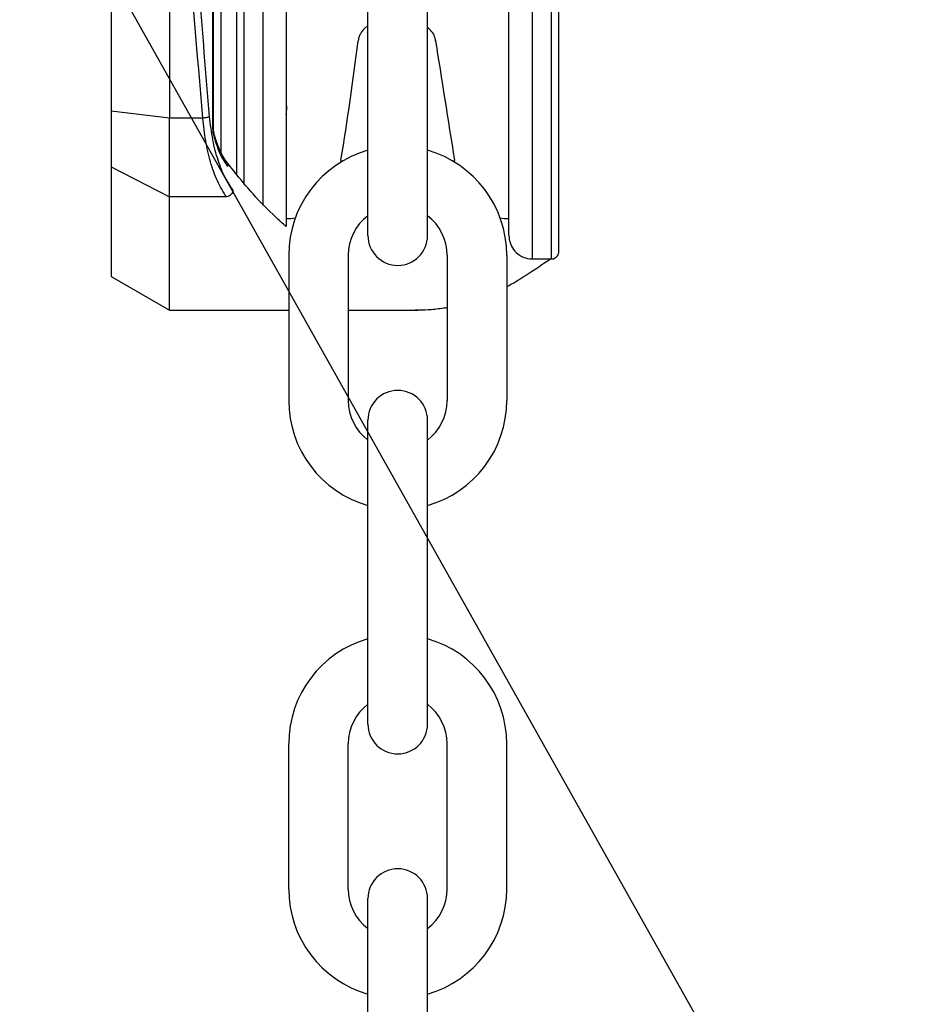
# Model space of a CAD drawing. Header units: inches. Extents: x 170 to 312, y 215 to 248.
# Tile 341 of 410: x 280.493 to 280.642, y 223.107 to 223.272. Entities that reach past the tile are written whole.
import ezdxf

# ---------------------------------------------------------------- set-up
doc = ezdxf.new("R2010")
doc.units = ezdxf.units.IN
doc.header["$LTSCALE"] = 0.25
doc.header["$MEASUREMENT"] = 0
doc.layers.add('ANNOTATIONS', color=1, linetype='Continuous')
doc.layers.add('STANDARD MOTOR RH', color=7, linetype='Continuous')
doc.styles.add('ROMANS', font='Romans', dxfattribs={"height": 0.09375})
doc.styles.get("Standard").update_dxf_attribs({"font": 'romans.shx'})
doc.dimstyles.get("Standard").update_dxf_attribs({"dimscale": 60, "dimtxt": 0.0833, "dimasz": 0.0833, "dimexe": 0.0833, "dimexo": 0.04, "dimgap": 0.09, "dimtad": 0, "dimtih": 1, "dimtoh": 1, "dimdec": 4, "dimzin": 1, "dimdsep": 46, "dimlunit": 4, "dimtxsty": 'Standard', "dimcen": 0.09, "dimclrt": 150, "dimadec": 4, "dimazin": 2, "dimtfac": 1, "dimtdec": 0, "dimtofl": 0, "dimtmove": 0, "dimatfit": 3, "dimfxl": 1, "dimtolj": 1, "dimtzin": 0, "dimlwd": -1, "dimlwe": -1, "dimarcsym": 1})

msp = doc.modelspace()

# ---------------------------------------------------------------- linework, layer by layer
at = {"layer": 'STANDARD MOTOR RH'}
for p, q in [((280.5252334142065, 223.2536703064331), (280.5252294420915, 223.5174965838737)), ((280.5253312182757, 223.2536703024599), (280.52532724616, 223.5174965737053)), ((280.508102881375, 223.5145299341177), (280.5081067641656, 223.2566365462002)), ((280.5304227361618, 223.3855824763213), (280.5304248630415, 223.2443167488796)), ((280.5336215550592, 223.3855825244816), (280.5336237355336, 223.2407571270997)), ((280.5788994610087, 223.2317961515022), (280.5788971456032, 223.3855832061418)), ((280.5820982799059, 223.231796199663), (280.5820959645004, 223.3855832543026)), ((280.5179478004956, 223.3551603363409), (280.5179493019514, 223.2554343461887)), ((280.5265610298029, 223.2871096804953), (280.5265615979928, 223.2493704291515)), ((280.5512692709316, 223.2357275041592), (280.5512692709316, 223.2867637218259)), ((280.5612811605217, 223.2357275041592), (280.5612811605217, 223.2867637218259)), ((280.5512692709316, 223.2709946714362), (280.5506437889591, 223.2704379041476)), ((280.5616113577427, 223.2704013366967), (280.5612734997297, 223.270702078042)), ((280.5496584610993, 223.2686354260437), (280.5496238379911, 223.2684168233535)), ((280.5626312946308, 223.2683802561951), (280.5625966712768, 223.2685988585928)), ((280.5179493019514, 223.2554343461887), (280.5081067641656, 223.2566365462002)), ((280.5081067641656, 223.2566365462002), (280.5081069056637, 223.247238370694)), ((280.5235297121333, 223.2554345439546), (280.5179493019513, 223.2554343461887)), ((280.5179495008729, 223.2422221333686), (280.5179493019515, 223.2554343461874)), ((280.5253312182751, 223.2536703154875), (280.5252334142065, 223.2536703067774)), ((280.5253801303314, 223.2530031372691), (280.5253312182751, 223.2536703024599)), ((280.5253312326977, 223.2527123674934), (280.5254349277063, 223.2522190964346)), ((280.525431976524, 223.2526327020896), (280.5253801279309, 223.2530031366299)), ((280.5081069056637, 223.247238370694), (280.5179495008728, 223.2422221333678)), ((280.5081069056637, 223.247238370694), (280.5081071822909, 223.2288654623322)), ((280.5275057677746, 223.2422222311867), (280.5179495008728, 223.2422221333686)), ((280.5179497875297, 223.2231830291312), (280.5179495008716, 223.2422221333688)), ((280.5379838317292, 223.2385189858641), (280.5375607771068, 223.2385189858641)), ((280.5749623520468, 223.2385101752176), (280.5745665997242, 223.2385189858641)), ((280.5379607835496, 223.2324309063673), (280.5379607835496, 223.2080116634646)), ((280.5479726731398, 223.2324309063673), (280.5479726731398, 223.2080116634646)), ((280.5645777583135, 223.2324309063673), (280.5645777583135, 223.2080116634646)), ((280.5745896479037, 223.2324309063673), (280.5745896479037, 223.2080116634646)), ((280.5788994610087, 223.231796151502), (280.5820982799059, 223.2317961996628)), ((280.5081071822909, 223.2288654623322), (280.5179497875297, 223.2231830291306)), ((280.5179497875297, 223.2231830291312), (280.5379607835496, 223.2231833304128)), ((280.5479726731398, 223.2231834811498), (280.5596464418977, 223.2231836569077)), ((280.5512692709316, 223.1536788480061), (280.5512692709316, 223.2047150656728)), ((280.5612811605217, 223.1536788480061), (280.5612811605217, 223.2047150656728)), ((280.5379607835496, 223.1259630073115), (280.5379607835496, 223.1503822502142)), ((280.5479726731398, 223.1259630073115), (280.5479726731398, 223.1503822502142)), ((280.5645777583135, 223.1259630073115), (280.5645777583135, 223.1503822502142)), ((280.5745896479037, 223.1259630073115), (280.5745896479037, 223.1503822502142)), ((280.5512692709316, 223.0733395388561), (280.5512692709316, 223.1243757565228)), ((280.5612811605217, 223.0733395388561), (280.5612811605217, 223.1243757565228))]:
    msp.add_line(p, q, dxfattribs=at)
at = {"layer": 'STANDARD MOTOR RH', "flags": 128}
for points in [[(280.5467409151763, 223.2484033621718), (280.5466740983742, 223.2480269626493)], [(280.5658714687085, 223.2480299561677), (280.565809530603, 223.2484033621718)], [(280.5390495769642, 223.2386515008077), (280.5383612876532, 223.2385282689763), (280.5379838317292, 223.2385189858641)], [(280.5745665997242, 223.2385189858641), (280.5741696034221, 223.2385292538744), (280.5735020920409, 223.2386480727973)]]:
    msp.add_lwpolyline(points, dxfattribs=at)
at = {"layer": 'STANDARD MOTOR RH'}
for centre, radius, start, end in [((280.5526732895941, 223.2681579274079), 0.003052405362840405, 131.6736509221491, 171.0000000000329), ((280.5595818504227, 223.268121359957), 0.003052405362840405, 8.999999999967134, 48.32634907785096), ((280.0443937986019, 223.3309804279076), 0.5090889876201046, 350.6650617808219, 352.9408896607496), ((291.7878726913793, 225.0455698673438), 11.36505649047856, 188.9946829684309, 189.0984230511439), ((280.5562752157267, 223.2324309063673), 0.01831443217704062, 105.8627163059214, 180), ((280.5562752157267, 223.2324309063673), 0.01831443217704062, 7.019583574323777e-15, 74.1372836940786), ((280.5562752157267, 223.2324309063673), 0.008302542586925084, 127.0808355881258, 180), ((280.5562752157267, 223.2324309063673), 0.008302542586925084, 7.019583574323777e-15, 52.91916441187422), ((280.5562752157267, 223.2357275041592), 0.005005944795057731, 180, 7.019583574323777e-15), ((280.5562752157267, 223.2047150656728), 0.005005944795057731, 7.019583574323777e-15, 180), ((280.5562752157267, 223.2080116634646), 0.01831443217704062, 180, 254.1372836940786), ((280.5562752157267, 223.2080116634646), 0.008302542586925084, 180, 232.9191644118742), ((280.5562752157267, 223.2080116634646), 0.01831443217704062, 285.8627163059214, 7.019583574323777e-15), ((280.5562752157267, 223.2080116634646), 0.008302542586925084, 307.0808355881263, 7.019583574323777e-15), ((280.5562752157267, 223.1503822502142), 0.01831443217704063, 105.8627163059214, 180), ((280.5562752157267, 223.1503822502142), 0.01831443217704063, 7.019583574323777e-15, 74.1372836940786), ((280.5562752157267, 223.1503822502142), 0.008302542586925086, 127.0808355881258, 180), ((280.5562752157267, 223.1503822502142), 0.008302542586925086, 7.019583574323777e-15, 52.91916441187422), ((280.5562752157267, 223.1536788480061), 0.005005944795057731, 180, 7.019583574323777e-15), ((280.5562752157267, 223.1243757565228), 0.005005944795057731, 7.019583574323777e-15, 180), ((280.5562752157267, 223.1259630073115), 0.01831443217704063, 180, 254.1372836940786), ((280.5562752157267, 223.1259630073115), 0.008302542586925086, 180, 232.9191644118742), ((280.5562752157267, 223.1259630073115), 0.01831443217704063, 285.8627163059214, 7.019583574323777e-15), ((280.5562752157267, 223.1259630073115), 0.008302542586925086, 307.0808355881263, 7.019583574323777e-15)]:
    msp.add_arc(centre, radius, start, end, dxfattribs=at)
for points, knots in [([(280.5246622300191, 223.2556947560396), (280.5234861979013, 223.2699490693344), (280.5211347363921, 223.2984503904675), (280.5191568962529, 223.3419175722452), (280.5188930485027, 223.3710296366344), (280.5187611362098, 223.3855843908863)], [0, 0, 0, 0, 0.3334667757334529, 0.6667626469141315, 0.9999999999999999, 0.9999999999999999, 0.9999999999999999, 0.9999999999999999]), ([(280.5291924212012, 223.3855824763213), (280.5291925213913, 223.3789278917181), (280.5291927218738, 223.3656119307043), (280.5291930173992, 223.3459832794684), (280.5291933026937, 223.3270341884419), (280.5291935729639, 223.3090830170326), (280.5291938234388, 223.2924466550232), (280.5291940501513, 223.2773886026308), (280.5291942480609, 223.2642436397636), (280.5291944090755, 223.2535492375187), (280.5291944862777, 223.248421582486), (280.5291945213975, 223.2460889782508)], [0, 0, 0, 0, 0.1131436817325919, 0.2264028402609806, 0.3395379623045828, 0.4526797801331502, 0.5659406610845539, 0.6790759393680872, 0.7922177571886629, 0.9054784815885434, 1, 1, 1, 1]), ([(280.5375585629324, 223.3855826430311), (280.5375586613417, 223.3790463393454), (280.5375588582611, 223.365967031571), (280.5375591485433, 223.3466866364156), (280.5375594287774, 223.3280736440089), (280.5375596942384, 223.3104418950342), (280.5375599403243, 223.294097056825), (280.5375601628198, 223.2793190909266), (280.5375603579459, 223.2663589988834), (280.5375605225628, 223.2554253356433), (280.5375606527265, 223.2467800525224), (280.5375607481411, 223.2404427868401), (280.5375607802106, 223.2383128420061), (280.5375607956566, 223.2372869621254), (280.5375607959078, 223.2372702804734), (280.537560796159, 223.2372535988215), (280.5375607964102, 223.2372369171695)], [0, 0, 0, 0, 0.09147262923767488, 0.1830390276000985, 0.2745133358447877, 0.3659820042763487, 0.4575523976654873, 0.549026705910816, 0.6404955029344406, 0.7320658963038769, 0.8235400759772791, 0.9150087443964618, 1, 1, 1, 1.001382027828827, 1.001382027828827, 1.001382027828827, 1.001382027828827]), ([(280.5749623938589, 223.2357332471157), (280.5749623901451, 223.2359798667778), (280.574962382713, 223.2364734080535), (280.5749623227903, 223.2404533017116), (280.5749622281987, 223.2467358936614), (280.574962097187, 223.2554375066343), (280.5749619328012, 223.2663558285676), (280.5749617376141, 223.2793199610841), (280.5749615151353, 223.2940968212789), (280.5749612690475, 223.3104417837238), (280.5749610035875, 223.3280734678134), (280.5749607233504, 223.3466866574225), (280.5749604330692, 223.3659669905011), (280.5749602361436, 223.3790467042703), (280.5749601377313, 223.3855832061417)], [0, 0, 0, 0, 0.08329208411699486, 0.1666861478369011, 0.2499928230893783, 0.3332944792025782, 0.4166886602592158, 0.4999952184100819, 0.5832968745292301, 0.6666910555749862, 0.7499976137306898, 0.8332992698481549, 0.9166923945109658, 1, 1, 1, 1]), ([(280.5833285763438, 223.2330265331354), (280.5833285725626, 223.2332776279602), (280.5833285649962, 223.2337800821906), (280.5833285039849, 223.2378322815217), (280.5833284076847, 223.244228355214), (280.5833282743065, 223.2530871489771), (280.5833281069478, 223.264202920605), (280.5833279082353, 223.2774012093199), (280.5833276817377, 223.2924449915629), (280.5833274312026, 223.3090853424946), (280.583327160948, 223.3270354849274), (280.5833268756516, 223.345984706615), (280.5833265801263, 223.3656133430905), (280.5833263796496, 223.3789289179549), (280.5833262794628, 223.3855832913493)], [0, 0, 0, 0, 0.08330560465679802, 0.1666989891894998, 0.2500000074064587, 0.3333056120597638, 0.416698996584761, 0.5000000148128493, 0.5833056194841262, 0.6666990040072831, 0.7500000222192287, 0.8333056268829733, 0.9166955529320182, 1, 1, 1, 1]), ([(280.5235297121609, 223.2554345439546), (280.5226008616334, 223.2664316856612), (280.5207468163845, 223.2883826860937), (280.5188828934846, 223.321703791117), (280.51825913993, 223.3440237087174), (280.5179477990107, 223.355164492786)], [0, 0, 0, 0, 0.3345923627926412, 0.6678678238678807, 1, 1, 1, 1]), ([(280.5375605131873, 223.2560485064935), (280.537586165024, 223.2564420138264), (280.5376223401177, 223.2569969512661), (280.5376741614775, 223.2573312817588), (280.5376892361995, 223.2574285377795)], [0, 0, 0, 0, 0.7091021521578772, 1, 1, 1, 1]), ([(280.5246622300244, 223.2556947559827), (280.5246096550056, 223.2556683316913), (280.5245012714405, 223.2556138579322), (280.524228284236, 223.255537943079), (280.5238952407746, 223.255473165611), (280.5236504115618, 223.2554472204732), (280.5235297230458, 223.2554344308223)], [0, 0, 0, 0, 0.2386369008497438, 0.4919507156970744, 0.7495571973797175, 1, 1, 1, 1]), ([(280.528638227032, 223.2433083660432), (280.528166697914, 223.2439880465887), (280.527224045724, 223.2453468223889), (280.5260636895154, 223.2482792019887), (280.5251420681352, 223.2517307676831), (280.5248221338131, 223.2543737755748), (280.5246622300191, 223.2556947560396)], [0, 0, 0, 0, 0.2503251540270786, 0.5004347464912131, 0.7503163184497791, 0.9999999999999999, 0.9999999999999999, 0.9999999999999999, 0.9999999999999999]), ([(280.5275057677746, 223.2422222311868), (280.5269770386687, 223.2430501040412), (280.5259723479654, 223.2446232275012), (280.5248074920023, 223.247940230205), (280.5239645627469, 223.2515255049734), (280.5236726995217, 223.2541491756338), (280.5235297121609, 223.2554345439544)], [0, 0, 0, 0, 0.2810912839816, 0.5341294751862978, 0.771764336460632, 1, 1, 1, 1]), ([(280.5253312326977, 223.2527123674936), (280.5253025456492, 223.252883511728), (280.5252510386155, 223.2531907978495), (280.525238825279, 223.2535230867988), (280.5252334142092, 223.2536703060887)], [0, 0, 0, 0, 0.5569539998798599, 1, 1, 1, 1]), ([(280.5253801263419, 223.253003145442), (280.5253988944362, 223.2529582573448), (280.5254365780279, 223.2528681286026), (280.5253664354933, 223.2527644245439), (280.5253312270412, 223.2527123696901)], [0, 0, 0, 0, 0.4980441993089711, 1, 1, 1, 1]), ([(280.5254319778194, 223.2526327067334), (280.5254664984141, 223.2525739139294), (280.5255197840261, 223.2524831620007), (280.5254990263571, 223.2523374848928), (280.5254565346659, 223.2522590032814), (280.5254349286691, 223.252219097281)], [0, 0, 0, 0, 0.474850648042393, 0.7329742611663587, 1, 1, 1, 1]), ([(280.5275614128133, 223.2480500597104), (280.5271471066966, 223.2486608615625), (280.5263537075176, 223.2498305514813), (280.5257742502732, 223.2516357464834), (280.5254973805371, 223.2524982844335)], [0, 0, 0, 0, 0.5221912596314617, 1, 1, 1, 1]), ([(280.5254349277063, 223.2522190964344), (280.5256857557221, 223.2514081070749), (280.5263064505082, 223.2494012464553), (280.5271743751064, 223.2481070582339), (280.5276915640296, 223.2473358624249)], [0, 0, 0, 0, 0.4041084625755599, 1, 1, 1, 1]), ([(280.5375607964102, 223.2372369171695), (280.5369562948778, 223.2377509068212), (280.5350725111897, 223.2394543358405), (280.5315948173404, 223.2429268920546), (280.5288189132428, 223.2464651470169), (280.5272642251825, 223.2484468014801)], [0.1268879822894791, 0.1268879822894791, 0.1268879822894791, 0.1268879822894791, 0.2762468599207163, 0.5946508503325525, 1, 1, 1, 1]), ([(280.5275379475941, 223.2480679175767), (280.5275874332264, 223.2479944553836), (280.5276805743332, 223.2478561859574), (280.5277176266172, 223.2476298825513), (280.527714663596, 223.2474580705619), (280.5276977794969, 223.2473687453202), (280.5276915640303, 223.2473358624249)], [0, 0, 0, 0, 0.353410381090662, 0.6651836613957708, 0.8767455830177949, 1, 1, 1, 1]), ([(280.5286382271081, 223.2433083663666), (280.5286040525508, 223.2431896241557), (280.5285325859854, 223.2429413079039), (280.5282701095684, 223.2426026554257), (280.5279138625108, 223.2423333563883), (280.527640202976, 223.2422588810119), (280.5275057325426, 223.2422222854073)], [0, 0, 0, 0, 0.2325810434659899, 0.486378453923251, 0.7476173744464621, 0.9999999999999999, 0.9999999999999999, 0.9999999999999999, 0.9999999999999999]), ([(280.5749623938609, 223.2357331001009), (280.5749984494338, 223.235330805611), (280.57507342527, 223.2344942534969), (280.5756887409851, 223.233334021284), (280.5766957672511, 223.2323700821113), (280.5780219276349, 223.231781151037), (280.5789845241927, 223.2318166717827), (280.5794403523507, 223.2318334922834)], [0, 0, 0, 0, 0.1796775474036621, 0.3736308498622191, 0.57235616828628, 0.7974934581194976, 1, 1, 1, 1]), ([(280.5820821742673, 223.2318092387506), (280.5821321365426, 223.2318054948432), (280.5823162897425, 223.2317916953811), (280.5826365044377, 223.2318987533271), (280.5829862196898, 223.2321374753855), (280.5832301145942, 223.2324885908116), (280.5833210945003, 223.2328033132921), (280.5833270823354, 223.2329819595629), (280.5833285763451, 223.2330265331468)], [0, 0, 0, 0, 0.0771656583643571, 0.2844206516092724, 0.5041310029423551, 0.723841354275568, 0.9310963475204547, 1, 1, 1, 1]), ([(280.5820566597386, 223.2317961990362), (280.5806728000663, 223.23089339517), (280.579288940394, 223.2299905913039), (280.5779050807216, 223.2290877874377), (280.5774228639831, 223.2287731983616), (280.5763228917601, 223.2280555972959), (280.5752139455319, 223.2274340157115), (280.5745896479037, 223.2271044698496)], [-0.1934736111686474, -0.1934736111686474, -0.1934736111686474, -0.1934736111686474, 0, 0, 0, 0.06741739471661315, 0.1537840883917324, 0.1537840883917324, 0.1537840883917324, 0.1537840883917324]), ([(280.5645777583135, 223.2236062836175), (280.5644744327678, 223.2235885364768), (280.5635968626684, 223.2234425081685), (280.5620034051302, 223.2232495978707), (280.5603206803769, 223.2231832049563), (280.5594139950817, 223.2231820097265), (280.5592230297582, 223.2231836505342)], [0.610598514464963, 0.610598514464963, 0.610598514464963, 0.610598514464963, 0.6246357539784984, 0.7298042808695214, 0.8268099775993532, 0.8526950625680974, 0.8526950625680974, 0.8526950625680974, 0.8526950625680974])]:
    msp.add_open_spline(points, degree=3, knots=knots, dxfattribs=at)

# ---------------------------------------------------------------- leaders
at = {"layer": 'ANNOTATIONS', "has_arrowhead": 0}
msp.add_leader([(280.6422266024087, 223.0410143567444), (280.4392802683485, 223.4019361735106), (280.3434751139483, 223.4019361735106)], dimstyle='Standard', override={"dimtxt": 0.09375, "dimasz": 0.09375, "dimexe": 0.046875, "dimgap": 0.09, "dimtad": 0, "dimtih": 0, "dimtoh": 0, "dimtxsty": 'ROMANS'}, dxfattribs=at)

doc.saveas('drawing.dxf')
